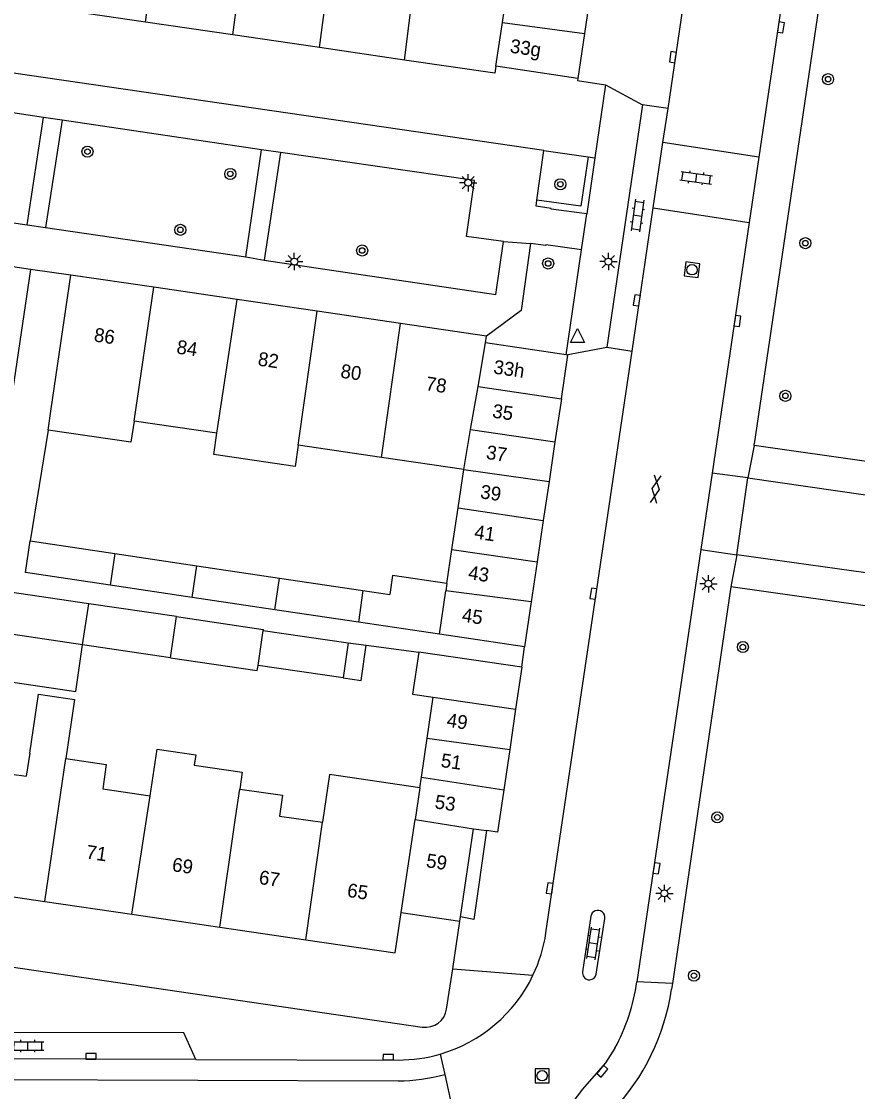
# Model space of a CAD drawing. Extents: x 132999 to 136000, y 398499 to 400501.
# Drawn here: x 134542.9 to 134603.3, y 399285.7 to 399362.9 of the extents above; entities that cross this region are included whole.
import ezdxf

# ---------------------------------------------------------------- set-up
doc = ezdxf.new("R2010")
doc.units = 0
for name, color, linetype in [('gg-afsc-erfafscheiding', 7, 'Continuous'), ('gg-anno-huisnummerreeks BGT', 7, 'Continuous'), ('gg-bbg-bijgebouw', 7, 'Continuous'), ('gg-bbg-gedigitaliseerde bebouwing', 7, 'Continuous'), ('gg-bbg-gedigitaliseerde bijgebouw', 7, 'Continuous'), ('gg-bbg-hoofdgebouw', 7, 'Continuous'), ('gg-bbg-luifel en loopbrug', 7, 'Continuous'), ('gg-bbg-tussenscheiding', 7, 'Continuous'), ('gg-knt-verharding', 7, 'Continuous'), ('gg-knt-verharding nz', 7, 'Continuous'), ('gt-grn-groengrens', 7, 'Continuous'), ('gt-grn-weggrens', 7, 'Continuous'), ('gt-symb-boom', 7, 'Continuous'), ('gt-symb-gesloten verharding', 7, 'Continuous'), ('gt-symb-klinker verharding', 7, 'Continuous'), ('gt-symb-kolk', 7, 'Continuous'), ('gt-symb-lichtmast', 7, 'Continuous'), ('gt-symb-rioolschacht', 7, 'Continuous'), ('gt-symb-waterafsluiter', 7, 'Continuous')]:
    doc.layers.add(name, color=color, linetype=linetype)

# ---------------------------------------------------------------- blocks, each defined once
blk = doc.blocks.new('gt0-BOOM')
at = {"layer": 'gt-symb-boom'}
for radius in [0.4, 0.2]:
    blk.add_circle((0, 0), radius, dxfattribs=at)
blk = doc.blocks.new('gt0-LMAST')
at = {"layer": 'gt-symb-lichtmast'}
for p, q in [((-0.182, 0.173), (-0.447, 0.438)), ((-0.005, 0.246), (-0.005, 0.621)), ((0.172, 0.173), (0.437, 0.438)), ((-0.255, -0.004), (-0.63, -0.004)), ((-0.182, -0.181), (-0.447, -0.446)), ((-0.005, -0.254), (-0.005, -0.629)), ((0.437, -0.446), (0.172, -0.181)), ((0.245, -0.004), (0.62, -0.004))]:
    blk.add_line(p, q, dxfattribs=at)
blk.add_circle((-0.005, -0.004), 0.25, dxfattribs=at)
blk = doc.blocks.new('gt0-KL1')
at = {"layer": 'gt-symb-klinker verharding'}
for p, q in [((-1.15, 0.3), (1.15, 0.3)), ((-1, -0.3), (-1, 0.3)), ((-0.5, 0.3), (-0.5, 0.45)), ((0, -0.3), (0, 0.3)), ((0.5, 0.3), (0.5, 0.45)), ((1, -0.3), (1, 0.3)), ((-1.15, -0.3), (1.15, -0.3)), ((-0.5, -0.45), (-0.5, -0.3)), ((0.5, -0.45), (0.5, -0.3))]:
    blk.add_line(p, q, dxfattribs=at)
blk = doc.blocks.new('gt0-KOLK')
at = {"layer": 'gt-symb-kolk'}
blk.add_lwpolyline([(0, 0), (0.375, 0), (0.375, 0.4), (-0.375, 0.4), (-0.375, 0), (0, 0)], dxfattribs=at)
blk = doc.blocks.new('gt0-RS')
at = {"layer": 'gt-symb-rioolschacht'}
blk.add_lwpolyline([(-0.5, -0.5), (0.5, -0.5), (0.5, 0.5), (-0.5, 0.5)], close=True, dxfattribs=at)
blk.add_circle((0, 0), 0.375, dxfattribs=at)
blk = doc.blocks.new('gt0-WAFSL')
at = {"layer": 'gt-symb-waterafsluiter'}
for p, q in [((-0.5, -0.333), (0, 0.667)), ((0, 0.667), (0.5, -0.333)), ((0.5, -0.333), (-0.5, -0.333))]:
    blk.add_line(p, q, dxfattribs=at)
blk = doc.blocks.new('gt0-GESVH1')
at = {"layer": 'gt-symb-gesloten verharding'}
for p, q in [((-0.992, -0.261), (0.008, 0.239)), ((0.008, -0.261), (-0.992, 0.239)), ((0.008, 0.239), (1.008, -0.261)), ((1.008, 0.239), (0.008, -0.261))]:
    blk.add_line(p, q, dxfattribs=at)

msp = doc.modelspace()

# ---------------------------------------------------------------- linework, layer by layer
at = {"layer": 'gg-afsc-erfafscheiding'}
for p, q in [((134544.851, 399333.404), (134543.552, 399325.401)), ((134567.798, 399317.876), (134571.595, 399317.376))]:
    msp.add_line(p, q, dxfattribs=at)
at = {"layer": 'gg-bbg-bijgebouw'}
for p, q in [((134583.994, 399365.018), (134583.557, 399362.039)), ((134583.557, 399362.039), (134583.08, 399358.78)), ((134583.08, 399358.78), (134577.15, 399359.67)), ((134582.245, 399338.827), (134576.42, 399339.7)), ((134581.89, 399335.659), (134581.428, 399332.565)), ((134581.428, 399332.565), (134581.001, 399329.699)), ((134581.001, 399329.699), (134580.58, 399326.876)), ((134580.58, 399326.876), (134580.134, 399323.889)), ((134580.134, 399323.889), (134579.704, 399321.006)), ((134579.704, 399321.006), (134579.22, 399317.76)), ((134579.03, 399316.28), (134578.585, 399313.25)), ((134578.585, 399313.25), (134578.158, 399310.343)), ((134578.158, 399310.343), (134577.731, 399307.438)), ((134575.55, 399304.63), (134576.481, 399304.49))]:
    msp.add_line(p, q, dxfattribs=at)
for points in [[(134581.89, 399335.659), (134582.36, 399338.81), (134582.245, 399338.827)], [(134577.731, 399307.438), (134577.28, 399304.37), (134576.481, 399304.49)]]:
    msp.add_lwpolyline(points, dxfattribs=at)
at = {"layer": 'gg-bbg-gedigitaliseerde bebouwing'}
for p, q in [((134543.59, 399345), (134541.834, 399333.129)), ((134545.076, 399334.931), (134546.5, 399344.6)), ((134544.851, 399333.404), (134545.076, 399334.931)), ((134557.03, 399333.173), (134551.056, 399334.052)), ((134568.918, 399331.424), (134562.898, 399332.31)), ((134574.844, 399330.553), (134568.918, 399331.424)), ((134543.52, 399310.073), (134543.277, 399308.418)), ((134539.541, 399308.96), (134543.277, 399308.418))]:
    msp.add_line(p, q, dxfattribs=at)
for points in [[(134551.056, 399334.052), (134550.831, 399332.524), (134544.851, 399333.404)], [(134562.898, 399332.31), (134562.673, 399330.78), (134556.805, 399331.644), (134557.03, 399333.173)], [(134543.52, 399310.073), (134544.146, 399314.332), (134546.766, 399313.947), (134546.138, 399309.688)], [(134552.224, 399307.009), (134552.712, 399310.372), (134555.506, 399309.967), (134555.398, 399309.222), (134558.853, 399308.721), (134558.675, 399307.494)], [(134546.138, 399309.688), (134549.052, 399309.266), (134548.797, 399307.506), (134552.224, 399307.009)], [(134571.685, 399307.59), (134565.151, 399308.551), (134564.656, 399305.091)], [(134558.675, 399307.494), (134561.758, 399307.047), (134561.54, 399305.543), (134564.656, 399305.091)]]:
    msp.add_lwpolyline(points, dxfattribs=at)
at = {"layer": 'gg-bbg-gedigitaliseerde bijgebouw'}
for p, q in [((134574.437, 399327.787), (134574.844, 399330.553)), ((134573.995, 399324.784), (134574.437, 399327.787)), ((134543.552, 399325.401), (134549.658, 399324.491)), ((134573.633, 399322.319), (134573.995, 399324.784)), ((134549.658, 399324.491), (134555.581, 399323.608)), ((134555.581, 399323.608), (134561.544, 399322.72)), ((134561.544, 399322.72), (134567.563, 399321.822)), ((134547.78, 399320.87), (134541.427, 399321.803)), ((134555.236, 399321.327), (134549.324, 399322.207)), ((134567.563, 399321.822), (134569.503, 399321.533)), ((134554.117, 399319.939), (134547.78, 399320.87)), ((134561.222, 399320.437), (134555.236, 399321.327)), ((134567.242, 399319.542), (134561.222, 399320.437)), ((134573.096, 399318.671), (134567.242, 399319.542)), ((134547.344, 399317.902), (134540.991, 399318.835)), ((134560.003, 399316.412), (134560.367, 399318.933)), ((134560.367, 399318.933), (134566.511, 399318.045)), ((134579.22, 399317.76), (134573.096, 399318.671)), ((134553.681, 399316.971), (134547.344, 399317.902)), ((134566.511, 399318.045), (134566.147, 399315.524)), ((134579.03, 399316.28), (134571.595, 399317.376)), ((134566.147, 399315.524), (134560.003, 399316.412)), ((134572.205, 399311.172), (134572.631, 399314.113)), ((134571.794, 399308.339), (134572.205, 399311.172)), ((134571.685, 399307.59), (134571.794, 399308.339))]:
    msp.add_line(p, q, dxfattribs=at)
for points in [[(134549.324, 399322.207), (134543.211, 399323.116), (134543.552, 399325.401)], [(134573.633, 399322.319), (134569.704, 399322.898), (134569.503, 399321.533)], [(134554.117, 399319.939), (134560.379, 399319.019), (134560.367, 399318.933)], [(134553.681, 399316.971), (134559.944, 399316.051), (134560.003, 399316.412)], [(134571.595, 399317.376), (134571.148, 399314.33), (134572.631, 399314.113)]]:
    msp.add_lwpolyline(points, dxfattribs=at)
at = {"layer": 'gg-bbg-hoofdgebouw'}
for p, q in [((134551.883, 399362.85), (134545.63, 399363.766)), ((134558.191, 399361.927), (134551.883, 399362.85)), ((134564.423, 399361.015), (134558.191, 399361.927)), ((134570.58, 399360.113), (134564.423, 399361.015)), ((134543.59, 399345), (134537.256, 399345.937)), ((134552.47, 399343.722), (134546.5, 399344.6)), ((134558.493, 399342.836), (134552.47, 399343.722)), ((134564.265, 399341.988), (134558.493, 399342.836)), ((134570.284, 399341.103), (134564.265, 399341.988)), ((134576.49, 399340.19), (134570.284, 399341.103)), ((134576.42, 399339.7), (134576.49, 399340.19)), ((134574.615, 399298.257), (134575.55, 399304.63)), ((134538.262, 399300.307), (134544.612, 399299.374)), ((134544.612, 399299.374), (134550.903, 399298.45)), ((134550.903, 399298.45), (134557.231, 399297.521)), ((134569.9, 399295.66), (134570.33, 399298.58)), ((134570.33, 399298.58), (134574.57, 399297.95)), ((134557.231, 399297.521), (134563.443, 399296.608)), ((134574.57, 399297.95), (134574.615, 399298.257)), ((134563.443, 399296.608), (134569.9, 399295.66))]:
    msp.add_line(p, q, dxfattribs=at)
msp.add_lwpolyline([(134577.15, 399359.67), (134577.09, 399359.16), (134570.58, 399360.113)], dxfattribs=at)
at = {"layer": 'gg-bbg-luifel en loopbrug'}
msp.add_line((134566.511, 399318.045), (134567.798, 399317.876), dxfattribs=at)
for points in [[(134540.991, 399318.835), (134540.504, 399315.464), (134546.852, 399314.532), (134547.344, 399317.902)], [(134566.147, 399315.524), (134567.431, 399315.338), (134567.798, 399317.876)]]:
    msp.add_lwpolyline(points, dxfattribs=at)
at = {"layer": 'gg-bbg-tussenscheiding'}
for p, q in [((134564.423, 399361.015), (134565.919, 399372.163)), ((134551.883, 399362.85), (134553, 399371.327)), ((134558.191, 399361.927), (134559.289, 399370.407)), ((134577.63, 399362.834), (134578.08, 399365.801)), ((134577.15, 399359.67), (134577.63, 399362.834)), ((134577.63, 399362.834), (134583.557, 399362.039)), ((134551.056, 399334.052), (134552.47, 399343.722)), ((134557.03, 399333.173), (134558.493, 399342.836)), ((134562.898, 399332.31), (134564.265, 399341.988)), ((134568.918, 399331.424), (134570.284, 399341.103)), ((134575.877, 399336.55), (134576.42, 399339.7)), ((134575.342, 399333.445), (134575.877, 399336.55)), ((134575.877, 399336.55), (134581.89, 399335.659)), ((134574.844, 399330.553), (134575.342, 399333.445)), ((134575.342, 399333.445), (134581.428, 399332.565)), ((134574.844, 399330.553), (134581.001, 399329.699)), ((134574.437, 399327.787), (134580.58, 399326.876)), ((134573.995, 399324.784), (134580.134, 399323.889)), ((134549.658, 399324.491), (134549.324, 399322.207)), ((134555.236, 399321.327), (134555.581, 399323.608)), ((134561.222, 399320.437), (134561.544, 399322.72)), ((134573.633, 399322.319), (134573.556, 399321.796)), ((134567.563, 399321.822), (134567.242, 399319.542)), ((134573.096, 399318.671), (134573.556, 399321.796)), ((134579.704, 399321.006), (134573.556, 399321.796)), ((134547.344, 399317.902), (134547.78, 399320.87)), ((134553.681, 399316.971), (134554.117, 399319.939)), ((134572.631, 399314.113), (134578.585, 399313.25)), ((134572.205, 399311.172), (134578.158, 399310.343)), ((134544.612, 399299.374), (134546.138, 399309.688)), ((134571.794, 399308.339), (134577.731, 399307.438)), ((134571.685, 399307.59), (134571.348, 399305.283)), ((134550.903, 399298.45), (134552.224, 399307.009)), ((134570.33, 399298.58), (134571.348, 399305.283)), ((134571.348, 399305.283), (134575.55, 399304.63)), ((134563.443, 399296.608), (134564.656, 399305.091))]:
    msp.add_line(p, q, dxfattribs=at)
for points in [[(134570.58, 399360.113), (134571.603, 399368.355), (134571.922, 399370.539)], [(134557.231, 399297.521), (134558.374, 399305.419), (134558.675, 399307.494)]]:
    msp.add_lwpolyline(points, dxfattribs=at)
at = {"layer": 'gg-knt-verharding'}
for p, q in [((134606.264, 399421.576), (134596.142, 399353.113)), ((134608.536, 399418.768), (134595.81, 399332.41)), ((134589.586, 399356.623), (134593.173, 399380.861)), ((134580.632, 399353.591), (134538.525, 399359.73)), ((134544.529, 399355.982), (134529.729, 399358.135)), ((134585.075, 399358.338), (134584.313, 399353.057)), ((134587.753, 399356.895), (134585.161, 399339.398)), ((134589.586, 399356.623), (134587.753, 399356.895)), ((134589.222, 399354.167), (134589.586, 399356.623)), ((134543.337, 399348.229), (134544.529, 399355.982)), ((134545.864, 399355.789), (134544.658, 399348.027)), ((134560.261, 399353.639), (134545.864, 399355.789)), ((134588.524, 399349.445), (134589.222, 399354.167)), ((134596.142, 399353.113), (134589.222, 399354.167)), ((134559.111, 399345.909), (134560.261, 399353.639)), ((134561.614, 399353.449), (134560.437, 399345.667)), ((134580.119, 399349.999), (134580.632, 399353.591)), ((134584.313, 399353.057), (134583.728, 399349.009)), ((134596.142, 399353.113), (134595.443, 399348.386)), ((134528.609, 399350.387), (134543.337, 399348.229)), ((134586.992, 399339.098), (134588.524, 399349.445)), ((134588.524, 399349.445), (134595.443, 399348.386)), ((134544.658, 399348.027), (134559.111, 399345.909)), ((134595.443, 399348.386), (134592.769, 399330.296)), ((134582.245, 399338.827), (134583.348, 399346.425)), ((134585.161, 399339.398), (134586.992, 399339.098)), ((134580.778, 399297.106), (134586.992, 399339.098)), ((134595.791, 399332.282), (134595.81, 399332.41)), ((134592.769, 399330.296), (134591.954, 399324.782)), ((134594.55, 399324.399), (134595.354, 399329.95)), ((134591.954, 399324.782), (134587.34, 399293.57)), ((134594.09, 399321.92), (134589.9, 399293.458)), ((134594.114, 399322.082), (134594.09, 399321.92)), ((134584.018, 399298.303), (134583.42, 399294.3)), ((134574.049, 399294.51), (134574.57, 399297.95)), ((134584.409, 399294.139), (134585.019, 399298.153)), ((134532.24, 399296.109), (134571.854, 399290.308)), ((134573.609, 399291.608), (134574.049, 399294.51)), ((134583.834, 399293.722), (134583.951, 399293.717)), ((134589.9, 399293.458), (134589.838, 399293.038)), ((134555.506, 399287.975), (134533.294, 399288.043)), ((134555.506, 399287.975), (134570.11, 399287.93))]:
    msp.add_line(p, q, dxfattribs=at)
for points in [[(134583.08, 399358.78), (134583.058, 399358.633), (134585.075, 399358.338)], [(134577.715, 399347.027), (134575.031, 399347.384), (134575.61, 399351.416), (134561.614, 399353.449)], [(134583.728, 399349.009), (134581.144, 399349.353), (134581.152, 399349.413), (134580.058, 399349.572), (134580.119, 399349.999)], [(134560.437, 399345.667), (134577.161, 399343.194), (134577.715, 399347.027)], [(134579.662, 399346.885), (134578.976, 399342.047), (134576.49, 399340.19)], [(134583.348, 399346.425), (134580.772, 399346.79), (134580.758, 399346.732), (134579.662, 399346.885)], [(134622.423, 399333.898), (134621.632, 399328.602), (134595.791, 399332.282)], [(134595.354, 399329.95), (134608.155, 399328.114), (134618.522, 399326.65), (134633.638, 399324.479)], [(134621.79, 399320.56), (134606.962, 399322.665), (134594.55, 399324.399)], [(134610.117, 399313.99), (134610.945, 399319.697), (134594.114, 399322.082)], [(134576.481, 399304.49), (134575.58, 399298.08), (134574.615, 399298.257)], [(134555.506, 399287.975), (134554.655, 399289.896), (134534.704, 399289.92), (134533.294, 399288.043)], [(134585.758, 399288.782), (134585.081, 399287.715), (134583.404, 399285.825), (134582.652, 399284.811)]]:
    msp.add_lwpolyline(points, dxfattribs=at)
for centre, radius, start, end in [((134584.519, 399298.229), 0.506, 351.41328, 171.54199), ((134570.087, 399298.706), 10.81, 334.44978, 351.48682), ((134570.133, 399298.694), 10.764, 286.24065, 334.40443), ((134583.915, 399294.217), 0.502, 170.50598, 260.71926), ((134583.915, 399294.215), 0.499, 274.08012, 351.23465), ((134573.701, 399295.415), 16.311, 316.61928, 351.61934), ((134572.801, 399295.718), 14.697, 331.83784, 351.59409), ((134572.08, 399291.838), 1.546, 261.60226, 351.45545), ((134570.133, 399298.68), 10.75, 269.87785, 286.26068)]:
    msp.add_arc(centre, radius, start, end, dxfattribs=at)
at = {"layer": 'gg-knt-verharding nz'}
for p, q in [((134573.143, 399288.36), (134573.471, 399286.893)), ((134425.1, 399286.87), (134570.106, 399286.43))]:
    msp.add_line(p, q, dxfattribs=at)
msp.add_arc((134570.128, 399298.732), 12.302, 269.89891, 285.76969, dxfattribs=at)
at = {"layer": 'gt-grn-groengrens'}
for p, q in [((134580.632, 399353.591), (134583.818, 399353.129)), ((134583.818, 399353.129), (134584.313, 399353.057))]:
    msp.add_line(p, q, dxfattribs=at)
msp.add_lwpolyline([(134583.818, 399353.129), (134583.305, 399349.575), (134580.119, 399349.999)], dxfattribs=at)
at = {"layer": 'gt-grn-weggrens'}
for p, q in [((134585.075, 399358.338), (134587.753, 399356.895)), ((134545.864, 399355.789), (134544.529, 399355.982)), ((134561.614, 399353.449), (134560.261, 399353.639)), ((134583.348, 399346.425), (134583.728, 399349.009)), ((134543.337, 399348.229), (134544.658, 399348.027)), ((134577.715, 399347.027), (134579.662, 399346.885)), ((134559.111, 399345.909), (134560.437, 399345.667)), ((134546.5, 399344.6), (134543.59, 399345)), ((134582.245, 399338.827), (134585.161, 399339.398)), ((134595.791, 399332.282), (134595.354, 399329.95)), ((134595.354, 399329.95), (134592.769, 399330.296)), ((134591.954, 399324.782), (134594.55, 399324.399)), ((134594.55, 399324.399), (134594.114, 399322.082)), ((134579.03, 399316.28), (134579.22, 399317.76)), ((134574.049, 399294.51), (134579.84, 399294.044)), ((134589.9, 399293.458), (134587.34, 399293.57)), ((134573.471, 399286.893), (134574.427, 399282.623))]:
    msp.add_line(p, q, dxfattribs=at)

# ---------------------------------------------------------------- block references
at = {"layer": 'gt-symb-boom'}
for p in [(134601.137, 399358.738), (134547.691, 399353.505), (134557.993, 399351.9), (134581.82, 399351.154), (134554.396, 399347.861), (134599.495, 399346.9), (134567.516, 399346.367), (134580.936, 399345.434), (134598.058, 399335.876), (134594.987, 399317.741), (134593.143, 399305.447), (134591.452, 399294.017)]:
    msp.add_blockref('gt0-BOOM', p, dxfattribs=at)
at = {"layer": 'gt-symb-gesloten verharding', "rotation": 81.60242742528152}
msp.add_blockref('gt0-GESVH1', (134588.675, 399329.136), dxfattribs=at)
at = {"layer": 'gt-symb-klinker verharding'}
for p, rotation in [((134591.622, 399351.619), -7.757425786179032), ((134587.378, 399348.897), -97.81418085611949), ((134584.189, 399296.349), 81.48906580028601), ((134543.389, 399288.937), -0.17188682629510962)]:
    msp.add_blockref('gt0-KL1', p, dxfattribs=dict(at, rotation=rotation))
at = {"layer": 'gt-symb-kolk'}
for p, rotation in [((134597.532, 399362.504), -98.34086686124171), ((134590.13, 399360.296), 81.60242742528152), ((134587.532, 399342.745), 81.37577126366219), ((134594.398, 399341.31), -98.51093420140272), ((134584.398, 399321.57), 81.48906580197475), ((134588.555, 399301.797), -98.51093419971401), ((134581.25, 399300.296), 81.58574340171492), ((134547.949, 399287.999), -0.057295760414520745), ((134569.392, 399287.932), -0.11459140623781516), ((134584.698, 399287.247), -130.53915173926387)]:
    msp.add_blockref('gt0-KOLK', p, dxfattribs=dict(at, rotation=rotation))
at = {"layer": 'gt-symb-lichtmast'}
for p in [(134575.167, 399351.264), (134562.616, 399345.573), (134585.286, 399345.569), (134592.506, 399322.318), (134589.327, 399299.965)]:
    msp.add_blockref('gt0-LMAST', p, dxfattribs=at)
at = {"layer": 'gt-symb-rioolschacht', "rotation": -97.181878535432}
msp.add_blockref('gt0-RS', (134591.315, 399344.981), dxfattribs=at)
at = {"layer": 'gt-symb-rioolschacht'}
msp.add_blockref('gt0-RS', (134580.505, 399286.794), dxfattribs=at)
at = {"layer": 'gt-symb-waterafsluiter'}
msp.add_blockref('gt0-WAFSL', (134583.054, 399340.071), dxfattribs=at)

# ---------------------------------------------------------------- texts
at = {"layer": 'gg-anno-huisnummerreeks BGT'}
for s, rotation, p in [('33g', 351.7, (134578.136, 399360.662)), ('86', 351.6, (134548.115, 399339.814)), ('84', 351.6, (134554.075, 399338.937)), ('82', 351.7, (134559.941, 399338.074)), ('33h', 351.6, (134576.942, 399337.493)), ('80', 351.7, (134565.905, 399337.197)), ('78', 351.6, (134572.053, 399336.294)), ('35', 351.6, (134576.86, 399334.314)), ('37', 351.6, (134576.415, 399331.334)), ('39', 351.6, (134575.991, 399328.489)), ('41', 351.6, (134575.558, 399325.584)), ('43', 351.6, (134575.12, 399322.649)), ('45', 351.6, (134574.663, 399319.585)), ('49', 351.6, (134573.572, 399311.998)), ('51', 351.6, (134573.145, 399309.092)), ('53', 351.6, (134572.706, 399306.106)), ('71', 351.7, (134547.549, 399302.479)), ('69', 351.7, (134553.752, 399301.568)), ('59', 351.5, (134572.084, 399301.858)), ('67', 351.7, (134560.019, 399300.647)), ('65', 351.7, (134566.386, 399299.712))]:
    msp.add_text(s, height=1, rotation=rotation, dxfattribs=at).set_placement(p)

doc.saveas('drawing.dxf')
